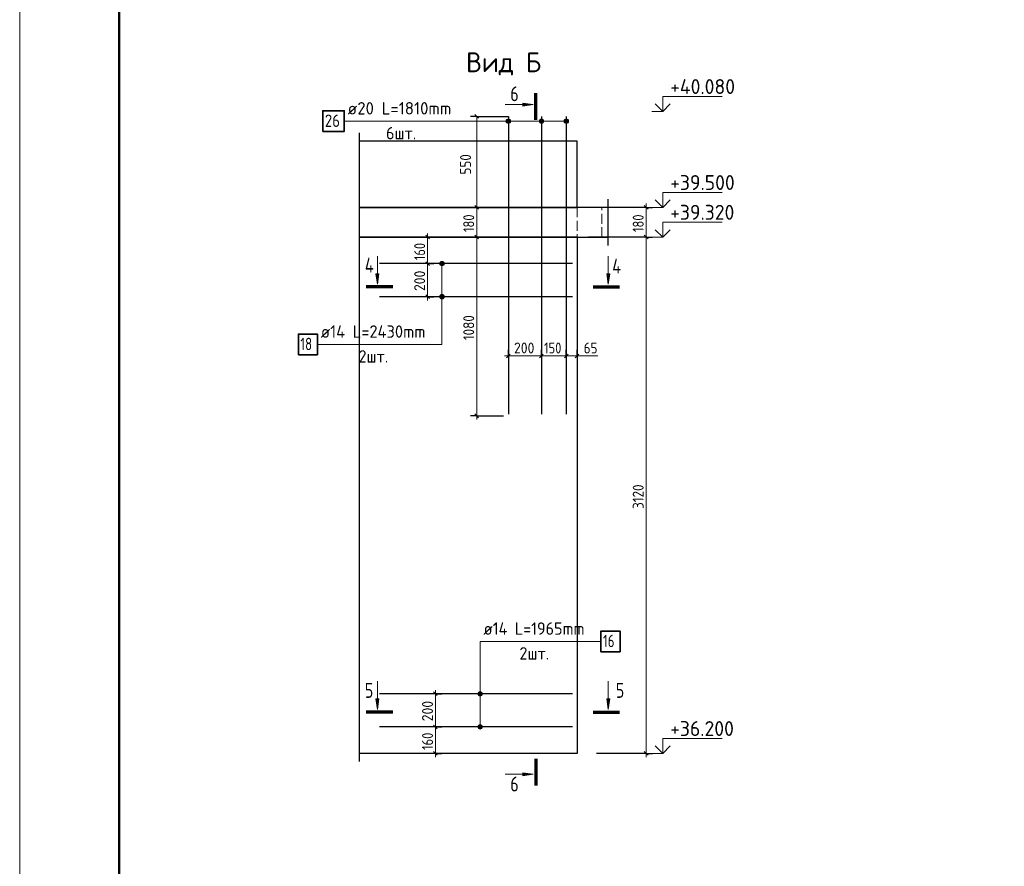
# Model space of a CAD drawing. Header units: millimetres. Extents: x -49773 to 2322955, y -3321 to 58485.
# Tile 489 of 580: x 1910262 to 1930086, y 14275 to 31331. Entities that reach past the tile are written whole.
import ezdxf

# ---------------------------------------------------------------- set-up
doc = ezdxf.new("R2010")
doc.units = ezdxf.units.MM
doc.linetypes.add('______2', pattern=[270, 200, -70])
for name, color, linetype, lineweight in [('Standard', 7, 'Continuous', 25), ('Арм.стержн.горизонт. 2', 202, 'Continuous', 35), ('Высотная отметки_ общее', 7, 'Continuous', 13), ('Перекрытие_ общее', 7, 'Continuous', 35), ('Размерная линия_ общее', 7, 'Continuous', 13), ('Стена_ общее', 7, 'Continuous', 35)]:
    doc.layers.add(name, color=color, linetype=linetype, lineweight=lineweight)
doc.layers.add('Арм.стержн. вертикальными 2', color=7, linetype='Continuous', lineweight=35, true_color=0x006e00)
doc.styles.add('ISOCPEUR', font='txt')

msp = doc.modelspace()

# ---------------------------------------------------------------- hatches: boundary and pattern name
at = {"layer": 'Standard', "linetype": 'Continuous', "lineweight": 13, "transparency": 33554687}
for points in [[(1920389.4, 29649.9), (1920599.4, 29619.9), (1920389.4, 29589.9)], [(1917494.3, 26213.7), (1917464.3, 26003.7), (1917434.3, 26213.7)], [(1922142.8, 26213.7), (1922112.8, 26003.7), (1922082.8, 26213.7)], [(1917494.3, 17647.1), (1917464.3, 17437.1), (1917434.3, 17647.1)], [(1922142.8, 17647.1), (1922112.8, 17437.1), (1922082.8, 17647.1)], [(1920389.4, 16161.1), (1920599.4, 16131.1), (1920389.4, 16101.1)]]:
    msp.add_hatch(color=7, dxfattribs=at).paths.add_polyline_path(points, flags=16)
at = {"layer": 'Арм.стержн. вертикальными 2', "linetype": 'Continuous', "lineweight": 13, "transparency": 33554687}
for points in [[(1920062.1, 29265), (1920062.1, 29310), (1920055.8, 29287.5)], [(1920062.1, 29265), (1920062.1, 29310), (1920055.8, 29287.5)], [(1920062.1, 29310), (1920078.3, 29248.8), (1920078.3, 29326.2)], [(1920062.1, 29310), (1920078.3, 29248.8), (1920078.3, 29326.2)], [(1920062.1, 29310), (1920062.1, 29265), (1920078.3, 29248.8)], [(1920062.1, 29310), (1920062.1, 29265), (1920078.3, 29248.8)], [(1920078.3, 29326.2), (1920100.8, 29242.5), (1920100.8, 29332.5)], [(1920078.3, 29326.2), (1920100.8, 29242.5), (1920100.8, 29332.5)], [(1920078.3, 29326.2), (1920078.3, 29248.8), (1920100.8, 29242.5)], [(1920078.3, 29326.2), (1920078.3, 29248.8), (1920100.8, 29242.5)], [(1920100.8, 29332.5), (1920100.8, 29242.5), (1920123.3, 29248.8)], [(1920100.8, 29332.5), (1920123.3, 29248.8), (1920123.3, 29326.2)], [(1920100.8, 29332.5), (1920100.8, 29242.5), (1920123.3, 29248.8)], [(1920100.8, 29332.5), (1920123.3, 29248.8), (1920123.3, 29326.2)], [(1920123.3, 29326.2), (1920123.3, 29248.8), (1920139.5, 29265)], [(1920123.3, 29326.2), (1920139.5, 29265), (1920139.5, 29310)], [(1920123.3, 29326.2), (1920123.3, 29248.8), (1920139.5, 29265)], [(1920123.3, 29326.2), (1920139.5, 29265), (1920139.5, 29310)], [(1920139.5, 29310), (1920139.5, 29265), (1920145.8, 29287.5)], [(1920139.5, 29310), (1920139.5, 29265), (1920145.8, 29287.5)], [(1920728.8, 29265), (1920728.8, 29310), (1920722.5, 29287.5)], [(1920728.8, 29265), (1920728.8, 29310), (1920722.5, 29287.5)], [(1920728.8, 29310), (1920745, 29248.8), (1920745, 29326.2)], [(1920728.8, 29310), (1920745, 29248.8), (1920745, 29326.2)], [(1920728.8, 29310), (1920728.8, 29265), (1920745, 29248.8)], [(1920728.8, 29310), (1920728.8, 29265), (1920745, 29248.8)], [(1920745, 29326.2), (1920767.5, 29242.5), (1920767.5, 29332.5)], [(1920745, 29326.2), (1920767.5, 29242.5), (1920767.5, 29332.5)], [(1920745, 29326.2), (1920745, 29248.8), (1920767.5, 29242.5)], [(1920745, 29326.2), (1920745, 29248.8), (1920767.5, 29242.5)], [(1920767.5, 29332.5), (1920767.5, 29242.5), (1920790, 29248.8)], [(1920767.5, 29332.5), (1920790, 29248.8), (1920790, 29326.2)], [(1920767.5, 29332.5), (1920767.5, 29242.5), (1920790, 29248.8)], [(1920767.5, 29332.5), (1920790, 29248.8), (1920790, 29326.2)], [(1920790, 29326.2), (1920790, 29248.8), (1920806.2, 29265)], [(1920790, 29326.2), (1920806.2, 29265), (1920806.2, 29310)], [(1920790, 29326.2), (1920790, 29248.8), (1920806.2, 29265)], [(1920790, 29326.2), (1920806.2, 29265), (1920806.2, 29310)], [(1920806.2, 29310), (1920806.2, 29265), (1920812.5, 29287.5)], [(1920806.2, 29310), (1920806.2, 29265), (1920812.5, 29287.5)], [(1921228.8, 29265), (1921228.8, 29310), (1921222.5, 29287.5)], [(1921228.8, 29265), (1921228.8, 29310), (1921222.5, 29287.5)], [(1921228.8, 29310), (1921245, 29248.8), (1921245, 29326.2)], [(1921228.8, 29310), (1921245, 29248.8), (1921245, 29326.2)], [(1921228.8, 29310), (1921228.8, 29265), (1921245, 29248.8)], [(1921228.8, 29310), (1921228.8, 29265), (1921245, 29248.8)], [(1921245, 29326.2), (1921267.5, 29242.5), (1921267.5, 29332.5)], [(1921245, 29326.2), (1921267.5, 29242.5), (1921267.5, 29332.5)], [(1921245, 29326.2), (1921245, 29248.8), (1921267.5, 29242.5)], [(1921245, 29326.2), (1921245, 29248.8), (1921267.5, 29242.5)], [(1921267.5, 29332.5), (1921267.5, 29242.5), (1921290, 29248.8)], [(1921267.5, 29332.5), (1921290, 29248.8), (1921290, 29326.2)], [(1921267.5, 29332.5), (1921267.5, 29242.5), (1921290, 29248.8)], [(1921267.5, 29332.5), (1921290, 29248.8), (1921290, 29326.2)], [(1921290, 29326.2), (1921290, 29248.8), (1921306.2, 29265)], [(1921290, 29326.2), (1921306.2, 29265), (1921306.2, 29310)], [(1921290, 29326.2), (1921290, 29248.8), (1921306.2, 29265)], [(1921290, 29326.2), (1921306.2, 29265), (1921306.2, 29310)], [(1921306.2, 29310), (1921306.2, 29265), (1921312.5, 29287.5)], [(1921306.2, 29310), (1921306.2, 29265), (1921312.5, 29287.5)]]:
    msp.add_hatch(color=7, dxfattribs=at).paths.add_polyline_path(points)
at = {"layer": 'Арм.стержн.горизонт. 2', "linetype": 'Continuous', "lineweight": 13, "transparency": 33554687}
for points in [[(1918719.2, 26417.4), (1918809.2, 26417.4), (1918802.9, 26439.9)], [(1918719.2, 26417.4), (1918802.9, 26439.9), (1918725.5, 26439.9)], [(1918725.5, 26394.9), (1918809.2, 26417.4), (1918719.2, 26417.4)], [(1918725.5, 26439.9), (1918802.9, 26439.9), (1918786.7, 26456.1)], [(1918725.5, 26439.9), (1918786.7, 26456.1), (1918741.7, 26456.1)], [(1918725.5, 26394.9), (1918802.9, 26394.9), (1918809.2, 26417.4)], [(1918741.7, 26378.7), (1918802.9, 26394.9), (1918725.5, 26394.9)], [(1918741.7, 26456.1), (1918786.7, 26456.1), (1918764.2, 26462.4)], [(1918741.7, 26378.7), (1918786.7, 26378.7), (1918802.9, 26394.9)], [(1918786.7, 26378.7), (1918741.7, 26378.7), (1918764.2, 26372.4)], [(1918719.2, 25750.7), (1918809.2, 25750.7), (1918802.9, 25773.2)], [(1918719.2, 25750.7), (1918802.9, 25773.2), (1918725.5, 25773.2)], [(1918725.5, 25773.2), (1918802.9, 25773.2), (1918786.7, 25789.4)], [(1918725.5, 25773.2), (1918786.7, 25789.4), (1918741.7, 25789.4)], [(1918741.7, 25789.4), (1918786.7, 25789.4), (1918764.2, 25795.7)], [(1918725.5, 25728.2), (1918809.2, 25750.7), (1918719.2, 25750.7)], [(1918725.5, 25728.2), (1918802.9, 25728.2), (1918809.2, 25750.7)], [(1918741.7, 25712), (1918802.9, 25728.2), (1918725.5, 25728.2)], [(1918741.7, 25712), (1918786.7, 25712), (1918802.9, 25728.2)], [(1918786.7, 25712), (1918741.7, 25712), (1918764.2, 25705.7)], [(1919571.2, 17773.2), (1919493.8, 17773.2), (1919487.5, 17750.7)], [(1919571.2, 17773.2), (1919487.5, 17750.7), (1919577.5, 17750.7)], [(1919577.5, 17750.7), (1919487.5, 17750.7), (1919493.8, 17728.2)], [(1919555, 17789.4), (1919510, 17789.4), (1919493.8, 17773.2)], [(1919555, 17789.4), (1919493.8, 17773.2), (1919571.2, 17773.2)], [(1919577.5, 17750.7), (1919493.8, 17728.2), (1919571.2, 17728.2)], [(1919571.2, 17728.2), (1919493.8, 17728.2), (1919510, 17712)], [(1919510, 17789.4), (1919555, 17789.4), (1919532.5, 17795.7)], [(1919571.2, 17728.2), (1919510, 17712), (1919555, 17712)], [(1919555, 17712), (1919510, 17712), (1919532.5, 17705.7)], [(1919571.2, 17106.5), (1919493.8, 17106.5), (1919487.5, 17084)], [(1919571.2, 17106.5), (1919487.5, 17084), (1919577.5, 17084)], [(1919577.5, 17084), (1919487.5, 17084), (1919493.8, 17061.5)], [(1919555, 17122.7), (1919510, 17122.7), (1919493.8, 17106.5)], [(1919555, 17122.7), (1919493.8, 17106.5), (1919571.2, 17106.5)], [(1919577.5, 17084), (1919493.8, 17061.5), (1919571.2, 17061.5)], [(1919571.2, 17061.5), (1919493.8, 17061.5), (1919510, 17045.3)], [(1919510, 17122.7), (1919555, 17122.7), (1919532.5, 17129)], [(1919571.2, 17061.5), (1919510, 17045.3), (1919555, 17045.3)], [(1919555, 17045.3), (1919510, 17045.3), (1919532.5, 17039)]]:
    msp.add_hatch(color=7, dxfattribs=at).paths.add_polyline_path(points)

# ---------------------------------------------------------------- linework, layer by layer
at = {"layer": 'Standard', "color": 7, "linetype": 'Continuous', "lineweight": 70, "transparency": 33554687}
for p, q in [((1920652.7, 29312.3), (1920652.7, 29848.3)), ((1917771.9, 25950.4), (1917235.9, 25950.4)), ((1921805.2, 25950.4), (1922341.2, 25950.4)), ((1917771.9, 17383.8), (1917235.9, 17383.8)), ((1921805.2, 17383.8), (1922341.2, 17383.8)), ((1920652.7, 16438.6), (1920652.7, 15902.6))]:
    msp.add_line(p, q, dxfattribs=at)
at = {"layer": 'Standard', "color": 7, "linetype": 'Continuous', "lineweight": 13, "transparency": 33554687}
for p, q in [((1920599.4, 29619.9), (1920034, 29619.9)), ((1920389.4, 29619.9), (1920374.4, 29619.9)), ((1920389.4, 29589.9), (1920389.4, 29649.9)), ((1920389.4, 29649.9), (1920599.4, 29619.9)), ((1920599.4, 29619.9), (1920389.4, 29589.9)), ((1920599.4, 29619.9), (1920599.4, 29619.9)), ((1920599.4, 29619.9), (1920599.4, 29619.9)), ((1920599.4, 29619.9), (1920599.4, 29619.9)), ((1917464.3, 26003.7), (1917464.3, 26569.1)), ((1922112.8, 26003.7), (1922112.8, 26569.1)), ((1917464.3, 26003.7), (1917434.3, 26213.7)), ((1917434.3, 26213.7), (1917494.3, 26213.7)), ((1917464.3, 26213.7), (1917464.3, 26228.7)), ((1917494.3, 26213.7), (1917464.3, 26003.7)), ((1922112.8, 26003.7), (1922082.8, 26213.7)), ((1922082.8, 26213.7), (1922142.8, 26213.7)), ((1922112.8, 26213.7), (1922112.8, 26228.7)), ((1922142.8, 26213.7), (1922112.8, 26003.7)), ((1917464.3, 26003.7), (1917464.3, 26003.7)), ((1917464.3, 26003.7), (1917464.3, 26003.7)), ((1917464.3, 26003.7), (1917464.3, 26003.7)), ((1922112.8, 26003.7), (1922112.8, 26003.7)), ((1922112.8, 26003.7), (1922112.8, 26003.7)), ((1922112.8, 26003.7), (1922112.8, 26003.7)), ((1917464.3, 17437.1), (1917464.3, 18002.4)), ((1922112.8, 17437.1), (1922112.8, 18002.4)), ((1917464.3, 17437.1), (1917434.3, 17647.1)), ((1917434.3, 17647.1), (1917494.3, 17647.1)), ((1917464.3, 17647.1), (1917464.3, 17662.1)), ((1917494.3, 17647.1), (1917464.3, 17437.1)), ((1922112.8, 17437.1), (1922082.8, 17647.1)), ((1922082.8, 17647.1), (1922142.8, 17647.1)), ((1922112.8, 17647.1), (1922112.8, 17662.1)), ((1922142.8, 17647.1), (1922112.8, 17437.1)), ((1917464.3, 17437.1), (1917464.3, 17437.1)), ((1917464.3, 17437.1), (1917464.3, 17437.1)), ((1917464.3, 17437.1), (1917464.3, 17437.1)), ((1922112.8, 17437.1), (1922112.8, 17437.1)), ((1922112.8, 17437.1), (1922112.8, 17437.1)), ((1922112.8, 17437.1), (1922112.8, 17437.1)), ((1920599.4, 16131.1), (1920034, 16131.1)), ((1920389.4, 16131.1), (1920374.4, 16131.1)), ((1920389.4, 16101.1), (1920389.4, 16161.1)), ((1920389.4, 16161.1), (1920599.4, 16131.1)), ((1920599.4, 16131.1), (1920389.4, 16101.1)), ((1920599.4, 16131.1), (1920599.4, 16131.1)), ((1920599.4, 16131.1), (1920599.4, 16131.1)), ((1920599.4, 16131.1), (1920599.4, 16131.1))]:
    msp.add_line(p, q, dxfattribs=at)
at = {"layer": 'Standard', "color": 7, "linetype": 'Continuous', "lineweight": 25, "transparency": 33554687}
for p, q in [((1917106.8, 27384), (1917106.8, 29050.7)), ((1917106.8, 26784), (1917106.8, 27717.4)), ((1922106.8, 27717.4), (1922106.8, 26784)), ((1917106.8, 16384), (1917106.8, 27117.4))]:
    msp.add_line(p, q, dxfattribs=at)
at = {"layer": 'Standard', "color": 7, "linetype": 'Continuous', "lineweight": 13, "transparency": 33554687}
msp.add_lwpolyline([(1910262.3, -2799.3), (1952262.3, -2799.3), (1952262.3, 56600.7), (1910262.3, 56600.7), (1910262.3, -2799.3)], close=True, dxfattribs=at)
at = {"layer": 'Standard', "color": 7, "linetype": 'Continuous', "lineweight": 50, "transparency": 33554687}
msp.add_lwpolyline([(1912262.3, 56100.7), (1951762.3, 56100.7), (1951762.3, -2299.3), (1912262.3, -2299.3), (1912262.3, 56100.7)], close=True, dxfattribs=at)
at = {"layer": 'Арм.стержн. вертикальными 2', "color": 33, "linetype": 'Continuous', "lineweight": 25, "true_color": 0xf0a546, "transparency": 33554687}
for p, q in [((1920100.8, 29384), (1920100.8, 23384)), ((1920100.8, 29384), (1920100.8, 23384)), ((1920767.5, 29384), (1920767.5, 23384)), ((1920767.5, 29384), (1920767.5, 23384)), ((1921267.5, 29384), (1921267.5, 23384)), ((1921267.5, 29384), (1921267.5, 23384))]:
    msp.add_line(p, q, dxfattribs=at)
at = {"layer": 'Арм.стержн. вертикальными 2', "color": 7, "linetype": 'Continuous', "lineweight": 13, "transparency": 33554687}
for p, q in [((1916796.8, 29287.5), (1919330.1, 29287.5)), ((1919330.1, 29287.5), (1920100.8, 29287.5)), ((1919330.1, 29287.5), (1920767.5, 29287.5)), ((1919330.1, 29287.5), (1920767.5, 29287.5)), ((1919330.1, 29287.5), (1920100.8, 29287.5)), ((1919330.1, 29287.5), (1921267.5, 29287.5)), ((1919330.1, 29287.5), (1921267.5, 29287.5)), ((1920055.8, 29287.5), (1920055.8, 29287.5)), ((1920055.8, 29287.5), (1920055.8, 29287.5)), ((1920100.8, 29332.5), (1920100.8, 29332.5)), ((1920100.8, 29332.5), (1920100.8, 29332.5)), ((1920100.8, 29242.5), (1920100.8, 29242.5)), ((1920100.8, 29242.5), (1920100.8, 29242.5)), ((1920145.8, 29287.5), (1920145.8, 29287.5)), ((1920145.8, 29287.5), (1920145.8, 29287.5)), ((1920722.5, 29287.5), (1920722.5, 29287.5)), ((1920722.5, 29287.5), (1920722.5, 29287.5)), ((1920767.5, 29332.5), (1920767.5, 29332.5)), ((1920767.5, 29332.5), (1920767.5, 29332.5)), ((1920767.5, 29242.5), (1920767.5, 29242.5)), ((1920767.5, 29242.5), (1920767.5, 29242.5)), ((1920812.5, 29287.5), (1920812.5, 29287.5)), ((1920812.5, 29287.5), (1920812.5, 29287.5)), ((1921222.5, 29287.5), (1921222.5, 29287.5)), ((1921222.5, 29287.5), (1921222.5, 29287.5)), ((1921267.5, 29332.5), (1921267.5, 29332.5)), ((1921267.5, 29332.5), (1921267.5, 29332.5)), ((1921267.5, 29242.5), (1921267.5, 29242.5)), ((1921267.5, 29242.5), (1921267.5, 29242.5)), ((1921312.5, 29287.5), (1921312.5, 29287.5)), ((1921312.5, 29287.5), (1921312.5, 29287.5))]:
    msp.add_line(p, q, dxfattribs=at)
at = {"layer": 'Арм.стержн. вертикальными 2', "color": 7, "linetype": 'Continuous', "lineweight": 35, "transparency": 33554687}
msp.add_lwpolyline([(1916363.5, 29079.1), (1916796.8, 29079.1), (1916796.8, 29495.8), (1916363.5, 29495.8), (1916363.5, 29079.1)], dxfattribs=at)
at = {"layer": 'Арм.стержн. вертикальными 2', "color": 7, "linetype": 'Continuous', "lineweight": 13, "transparency": 33554687}
for centre in [(1920100.8, 29287.5), (1920100.8, 29287.5), (1920767.5, 29287.5), (1920767.5, 29287.5), (1921267.5, 29287.5), (1921267.5, 29287.5)]:
    msp.add_circle(centre, 45, dxfattribs=at)
at = {"layer": 'Арм.стержн.горизонт. 2', "color": 211, "linetype": 'Continuous', "lineweight": 25, "true_color": 0xff54ff, "transparency": 33554687}
for p, q in [((1921394.1, 26417.4), (1917507.5, 26417.4)), ((1921394.1, 25750.7), (1917507.5, 25750.7)), ((1921394.1, 17750.7), (1917507.5, 17750.7)), ((1921394.1, 17084), (1917507.5, 17084))]:
    msp.add_line(p, q, dxfattribs=at)
at = {"layer": 'Арм.стержн.горизонт. 2', "color": 7, "linetype": 'Continuous', "lineweight": 13, "transparency": 33554687}
for p, q in [((1918719.2, 26417.4), (1918719.2, 26417.4)), ((1918764.2, 26462.4), (1918764.2, 26462.4)), ((1918764.2, 24790.3), (1918764.2, 26417.4)), ((1918764.2, 26372.4), (1918764.2, 26372.4)), ((1918809.2, 26417.4), (1918809.2, 26417.4)), ((1918764.2, 25795.7), (1918764.2, 25795.7)), ((1918719.2, 25750.7), (1918719.2, 25750.7)), ((1918764.2, 24790.3), (1918764.2, 25750.7)), ((1918764.2, 25705.7), (1918764.2, 25705.7)), ((1918809.2, 25750.7), (1918809.2, 25750.7)), ((1916255.8, 24790.3), (1918764.2, 24790.3)), ((1919532.5, 18807.1), (1921965.8, 18807.1)), ((1919532.5, 18807.1), (1919532.5, 17750.7)), ((1919532.5, 18807.1), (1919532.5, 17084)), ((1919487.5, 17750.7), (1919487.5, 17750.7)), ((1919532.5, 17795.7), (1919532.5, 17795.7)), ((1919532.5, 17705.7), (1919532.5, 17705.7)), ((1919577.5, 17750.7), (1919577.5, 17750.7)), ((1919487.5, 17084), (1919487.5, 17084)), ((1919532.5, 17129), (1919532.5, 17129)), ((1919577.5, 17084), (1919577.5, 17084)), ((1919532.5, 17039), (1919532.5, 17039))]:
    msp.add_line(p, q, dxfattribs=at)
at = {"layer": 'Арм.стержн.горизонт. 2', "color": 7, "linetype": 'Continuous', "lineweight": 35, "transparency": 33554687}
for points in [[(1915872.5, 24581.9), (1916255.8, 24581.9), (1916255.8, 24998.6), (1915872.5, 24998.6), (1915872.5, 24581.9)], [(1921965.8, 18598.8), (1922349.2, 18598.8), (1922349.2, 19015.5), (1921965.8, 19015.5), (1921965.8, 18598.8)]]:
    msp.add_lwpolyline(points, dxfattribs=at)
at = {"layer": 'Арм.стержн.горизонт. 2', "color": 7, "linetype": 'Continuous', "lineweight": 13, "transparency": 33554687}
for centre in [(1918764.2, 26417.4), (1918764.2, 25750.7), (1919532.5, 17750.7), (1919532.5, 17084)]:
    msp.add_circle(centre, 45, dxfattribs=at)
at = {"layer": 'Высотная отметки_ общее', "color": 7, "linetype": 'Continuous', "lineweight": 13, "transparency": 33554687}
for p, q in [((1923208.2, 29484), (1923208.2, 29784)), ((1923208.2, 29784), (1924408.2, 29784)), ((1923208.2, 29484), (1923058.2, 29634)), ((1923208.2, 29484), (1923358.2, 29634)), ((1923208.2, 29484), (1922987.8, 29484)), ((1923208.2, 29484), (1923208.2, 29484)), ((1923208.2, 29484), (1923208.2, 29484)), ((1923208.2, 29484), (1923208.2, 29484)), ((1923208.2, 29484), (1923208.2, 29484)), ((1923208.2, 27550.7), (1923208.2, 27850.7)), ((1923208.2, 27850.7), (1924408.2, 27850.7)), ((1923208.2, 27550.7), (1923058.2, 27700.7)), ((1923208.2, 27550.7), (1923358.2, 27700.7)), ((1923208.2, 27550.7), (1922987.8, 27550.7)), ((1923208.2, 27550.7), (1923208.2, 27550.7)), ((1923208.2, 27550.7), (1923208.2, 27550.7)), ((1923208.2, 27550.7), (1923208.2, 27550.7)), ((1923208.2, 27550.7), (1923208.2, 27550.7)), ((1923208.2, 26950.7), (1923208.2, 27250.7)), ((1923208.2, 27250.7), (1924408.2, 27250.7)), ((1923208.2, 26950.7), (1923058.2, 27100.7)), ((1923208.2, 26950.7), (1923358.2, 27100.7)), ((1923208.2, 26950.7), (1922987.8, 26950.7)), ((1923208.2, 26950.7), (1923208.2, 26950.7)), ((1923208.2, 26950.7), (1923208.2, 26950.7)), ((1923208.2, 26950.7), (1923208.2, 26950.7)), ((1923208.2, 26950.7), (1923208.2, 26950.7)), ((1923208.2, 16550.7), (1923208.2, 16850.7)), ((1923208.2, 16850.7), (1924408.2, 16850.7)), ((1923208.2, 16550.7), (1923058.2, 16700.7)), ((1923208.2, 16550.7), (1923358.2, 16700.7)), ((1923208.2, 16550.7), (1922987.8, 16550.7)), ((1923208.2, 16550.7), (1923208.2, 16550.7)), ((1923208.2, 16550.7), (1923208.2, 16550.7)), ((1923208.2, 16550.7), (1923208.2, 16550.7)), ((1923208.2, 16550.7), (1923208.2, 16550.7))]:
    msp.add_line(p, q, dxfattribs=at)
at = {"layer": 'Перекрытие_ общее', "color": 7, "linetype": 'Continuous', "lineweight": 25, "transparency": 33554687}
for p, q in [((1921484.1, 27550.7), (1917106.8, 27550.7)), ((1922106.8, 27550.7), (1921484.1, 27550.7)), ((1917106.8, 26950.7), (1921484.1, 26950.7)), ((1921484.1, 26950.7), (1922106.8, 26950.7))]:
    msp.add_line(p, q, dxfattribs=at)
at = {"layer": 'Перекрытие_ общее', "color": 253, "linetype": '______2', "lineweight": 18, "true_color": 0xababab, "transparency": 33554687}
for p, q in [((1921484.1, 27550.7), (1921484.1, 26950.7)), ((1921984.1, 26950.7), (1921984.1, 27550.7))]:
    msp.add_line(p, q, dxfattribs=at)
at = {"layer": 'Размерная линия_ общее', "color": 253, "linetype": 'Continuous', "lineweight": -3, "true_color": 0xa0a0a0, "transparency": 33554687}
for p, q in [((1919463.1, 29384), (1919338.1, 29384)), ((1919463.1, 29384), (1919588.1, 29384)), ((1919463.1, 29384), (1920100.8, 29384)), ((1919463.1, 27550.7), (1919338.1, 27550.7)), ((1919463.1, 27550.7), (1919588.1, 27550.7)), ((1919463.1, 27550.7), (1919776, 27550.7)), ((1922874.9, 27550.7), (1921717.5, 27550.7)), ((1922874.9, 27550.7), (1922749.9, 27550.7)), ((1922874.9, 27550.7), (1922999.9, 27550.7)), ((1918475.9, 26950.7), (1918350.9, 26950.7)), ((1918475.9, 26950.7), (1918600.9, 26950.7)), ((1918475.9, 26950.7), (1918475.9, 26950.7)), ((1919463.1, 26950.7), (1919338.1, 26950.7)), ((1919463.1, 26950.7), (1919588.1, 26950.7)), ((1919463.1, 26950.7), (1919690.6, 26950.7)), ((1922874.9, 26950.7), (1922749.9, 26950.7)), ((1922874.9, 26950.7), (1922999.9, 26950.7)), ((1918475.9, 26417.4), (1918350.9, 26417.4)), ((1918475.9, 26417.4), (1918600.9, 26417.4)), ((1918475.9, 26417.4), (1918475.9, 26417.4)), ((1918475.9, 25750.7), (1918350.9, 25750.7)), ((1918475.9, 25750.7), (1918600.9, 25750.7)), ((1918475.9, 25750.7), (1918540.4, 25750.7)), ((1920100.8, 24557.8), (1920100.8, 24682.8)), ((1920767.5, 24557.8), (1920767.5, 24682.8)), ((1921267.5, 24557.8), (1921267.5, 24682.8)), ((1921484.1, 24557.8), (1921484.1, 24682.8)), ((1920100.8, 24557.8), (1920100.8, 24432.8)), ((1920100.8, 24557.8), (1920100.8, 24557.8)), ((1920767.5, 24557.8), (1920767.5, 24432.8)), ((1920767.5, 24557.8), (1920767.5, 24557.8)), ((1921267.5, 24557.8), (1921267.5, 24432.8)), ((1921267.5, 24557.8), (1921267.5, 24557.8)), ((1921484.1, 24557.8), (1921484.1, 24565.4)), ((1921484.1, 24557.8), (1921484.1, 24432.8)), ((1919463.1, 23350.7), (1919338.1, 23350.7)), ((1919463.1, 23350.7), (1919588.1, 23350.7)), ((1919463.1, 23350.7), (1920000.8, 23350.7)), ((1918633.4, 17750.7), (1918505.7, 17750.7)), ((1918633.4, 17750.7), (1918508.4, 17750.7)), ((1918633.4, 17750.7), (1918758.4, 17750.7)), ((1918633.4, 17084), (1918508.4, 17084)), ((1918633.4, 17084), (1918758.4, 17084)), ((1918633.4, 16550.7), (1918508.4, 16550.7)), ((1918633.4, 16550.7), (1918627.2, 16550.7)), ((1918633.4, 16550.7), (1918758.4, 16550.7)), ((1922874.9, 16550.7), (1921877.2, 16550.7)), ((1922874.9, 16550.7), (1922749.9, 16550.7)), ((1922874.9, 16550.7), (1922999.9, 16550.7))]:
    msp.add_line(p, q, dxfattribs=at)
at = {"layer": 'Размерная линия_ общее', "color": 7, "linetype": 'Continuous', "lineweight": 25, "transparency": 33554687}
for p, q in [((1919500.6, 29346.5), (1919425.6, 29421.5)), ((1919500.6, 27513.2), (1919425.6, 27588.2)), ((1922912.4, 27513.2), (1922837.4, 27588.2)), ((1918513.4, 26913.2), (1918438.4, 26988.2)), ((1919500.6, 26913.2), (1919425.6, 26988.2)), ((1922912.4, 26913.2), (1922837.4, 26988.2)), ((1918513.4, 26379.9), (1918438.4, 26454.9)), ((1918513.4, 25713.2), (1918438.4, 25788.2)), ((1920063.3, 24520.3), (1920138.3, 24595.3)), ((1920730, 24520.3), (1920805, 24595.3)), ((1921230, 24520.3), (1921305, 24595.3)), ((1921446.6, 24520.3), (1921521.6, 24595.3)), ((1919500.6, 23313.2), (1919425.6, 23388.2)), ((1918670.9, 17713.2), (1918595.9, 17788.2)), ((1918670.9, 17046.5), (1918595.9, 17121.5)), ((1918670.9, 16513.2), (1918595.9, 16588.2)), ((1922912.4, 16513.2), (1922837.4, 16588.2))]:
    msp.add_line(p, q, dxfattribs=at)
at = {"layer": 'Размерная линия_ общее', "color": 7, "linetype": 'Continuous', "lineweight": 13, "transparency": 33554687}
for p, q in [((1919463.1, 26950.7), (1919463.1, 29384)), ((1922874.9, 27550.7), (1922874.9, 27625.7)), ((1922874.9, 26950.7), (1922874.9, 27550.7)), ((1918475.9, 26950.7), (1918475.9, 27025.7)), ((1918475.9, 26417.4), (1918475.9, 26950.7)), ((1918475.9, 25750.7), (1918475.9, 25675.7)), ((1920100.8, 24557.8), (1920025.8, 24557.8)), ((1920100.8, 24557.8), (1920767.5, 24557.8)), ((1920767.5, 24557.8), (1921267.5, 24557.8)), ((1921267.5, 24557.8), (1921484.1, 24557.8)), ((1921375.8, 24557.8), (1921617, 24556.6)), ((1921484.1, 24557.8), (1921559.1, 24557.8)), ((1921617, 24556.6), (1921903, 24556.6)), ((1919463.1, 23350.7), (1919463.1, 23275.7)), ((1918633.4, 17750.7), (1918633.4, 17825.7)), ((1918633.4, 17084), (1918633.4, 17750.7)), ((1918633.4, 16550.7), (1918633.4, 16475.7)), ((1922874.9, 16550.7), (1922874.9, 16475.7))]:
    msp.add_line(p, q, dxfattribs=at)
for points in [[(1919463.1, 23350.7), (1919463.1, 24819.8), (1919463.1, 24819.8), (1919463.1, 26950.7)], [(1922874.9, 16550.7), (1922874.9, 21554.6), (1922874.9, 21554.6), (1922874.9, 26950.7)], [(1918475.9, 25750.7), (1918475.9, 25794.5), (1918475.9, 25794.5), (1918475.9, 26417.4)], [(1918633.4, 16550.7), (1918633.4, 16605.5), (1918633.4, 16605.5), (1918633.4, 17084)]]:
    msp.add_lwpolyline(points, dxfattribs=at)
at = {"layer": 'Размерная линия_ общее', "color": 253, "linetype": 'Continuous', "lineweight": -3, "true_color": 0xa0a0a0, "transparency": 33554687}
for points in [[(1922874.9, 26950.7), (1922857.9, 26950.7), (1922857.9, 26950.7), (1921717.5, 26950.7)], [(1918633.4, 17084), (1918616.4, 17084), (1918616.4, 17084), (1918572.5, 17084)]]:
    msp.add_lwpolyline(points, dxfattribs=at)
at = {"layer": 'Стена_ общее', "color": 7, "linetype": 'Continuous', "lineweight": 25, "transparency": 33554687}
for p, q in [((1921484.1, 28884), (1917106.8, 28884)), ((1921484.1, 27550.7), (1921484.1, 28884)), ((1917106.8, 27550.7), (1921484.1, 27550.7)), ((1921484.1, 26950.7), (1917106.8, 26950.7)), ((1921484.1, 26950.7), (1921484.1, 16550.7)), ((1921484.1, 16550.7), (1917106.8, 16550.7))]:
    msp.add_line(p, q, dxfattribs=at)

# ---------------------------------------------------------------- texts
at = {"layer": 'Standard', "color": 7, "linetype": 'Continuous', "lineweight": 35, "transparency": 33554687, "insert": (1919248.9, 30210.1), "char_height": 400, "width": 1628.717, "attachment_point": 7, "style": 'ISOCPEUR'}
msp.add_mtext('\\W0.95;Вид Б', dxfattribs=at)
at = {"layer": 'Standard', "color": 7, "linetype": 'Continuous', "lineweight": 25, "transparency": 33554687, "char_height": 300, "attachment_point": 7, "style": 'ISOCPEUR'}
for s, insert, width in [('\\W0.78;6', (1920139.7, 29688.5), 326.407), ('\\W0.80;4', (1917211.3, 26235.7), 359.83), ('\\W0.80;4', (1922191.7, 26217.7), 359.839), ('\\W0.78;5', (1917211.3, 17669.1), 326.407), ('\\W0.78;5', (1922264.4, 17669.1), 326.407), ('\\W0.78;6', (1920139.7, 15782.4), 326.407)]:
    msp.add_mtext(s, dxfattribs=dict(at, insert=insert, width=width))
at = {"layer": 'Арм.стержн. вертикальными 2', "color": 7, "linetype": 'Continuous', "lineweight": 25, "transparency": 33554687, "char_height": 250, "attachment_point": 7, "style": 'ISOCPEUR'}
for s, insert, width in [('{\\W0.9800;ø20 L=1810mm }', (1916863.5, 29420.8), 2521.269), ('\\W0.87;26', (1916405.1, 29170.8), 459.007), ('\\W0.94;6шт. ', (1917638.5, 28920.8), 967.743)]:
    msp.add_mtext(s, dxfattribs=dict(at, insert=insert, width=width))
at = {"layer": 'Арм.стержн.горизонт. 2', "color": 7, "linetype": 'Continuous', "lineweight": 25, "transparency": 33554687, "char_height": 250, "attachment_point": 7, "style": 'ISOCPEUR'}
for s, insert, width in [('\\W0.96;ø14 L=2430mm ', (1916322.5, 24923.6), 2493.981), ('\\W0.75;18', (1915914.2, 24673.6), 393.566), ('\\W0.94;2шт. ', (1917085, 24423.6), 967.736), ('\\W0.94;ø14 L=1965mm ', (1919599.2, 18940.4), 2416.468), ('\\W0.75;16', (1922007.5, 18690.4), 393.566), ('\\W0.94;2шт. ', (1920324.1, 18440.4), 967.75)]:
    msp.add_mtext(s, dxfattribs=dict(at, insert=insert, width=width))
at = {"layer": 'Высотная отметки_ общее', "color": 7, "linetype": 'Continuous', "lineweight": 25, "transparency": 33554687, "char_height": 300, "width": 1492.381, "attachment_point": 7, "style": 'ISOCPEUR'}
for s, insert in [('{\\W0.9600;+40.080}', (1923358.2, 29834)), ('\\W0.96;+39.500', (1923358.2, 27900.7)), ('\\W0.96;+39.320', (1923358.2, 27300.7)), ('\\W0.96;+36.200', (1923358.2, 16900.7))]:
    msp.add_mtext(s, dxfattribs=dict(at, insert=insert))
at = {"layer": 'Размерная линия_ общее', "color": 7, "linetype": 'Continuous', "lineweight": 25, "transparency": 33554687, "char_height": 220, "attachment_point": 7, "rotation": 90, "style": 'ISOCPEUR'}
for s, insert, width in [('{\\W0.8700;550}', (1919349.4, 28211.9), 666.903), ('\\W0.83;180', (1919413.1, 27052.7), 508.571), ('\\W0.83;180', (1922824.9, 27052.7), 508.571), ('\\W0.83;160', (1918425.9, 26486), 508.571), ('\\W0.91;200', (1918425.9, 25864), 561.988), ('\\W0.87;1080', (1919413.1, 24875.7), 666.903), ('\\W0.87;3120', (1922824.9, 21475.7), 666.903), ('\\W0.91;200', (1918583.4, 17197.4), 561.988), ('\\W0.83;160', (1918583.4, 16619.4), 508.571)]:
    msp.add_mtext(s, dxfattribs=dict(at, insert=insert, width=width))
at = {"layer": 'Размерная линия_ общее', "color": 7, "linetype": 'Continuous', "lineweight": 25, "transparency": 33554687, "char_height": 220, "attachment_point": 7, "style": 'ISOCPEUR'}
for s, insert, width in [('\\W0.91;200', (1920214.1, 24607.8), 561.996), ('\\W0.83;150', (1920819.5, 24607.8), 508.571), ('\\W0.87;65', (1921617, 24606.6), 403.924)]:
    msp.add_mtext(s, dxfattribs=dict(at, insert=insert, width=width))

doc.saveas('drawing.dxf')
